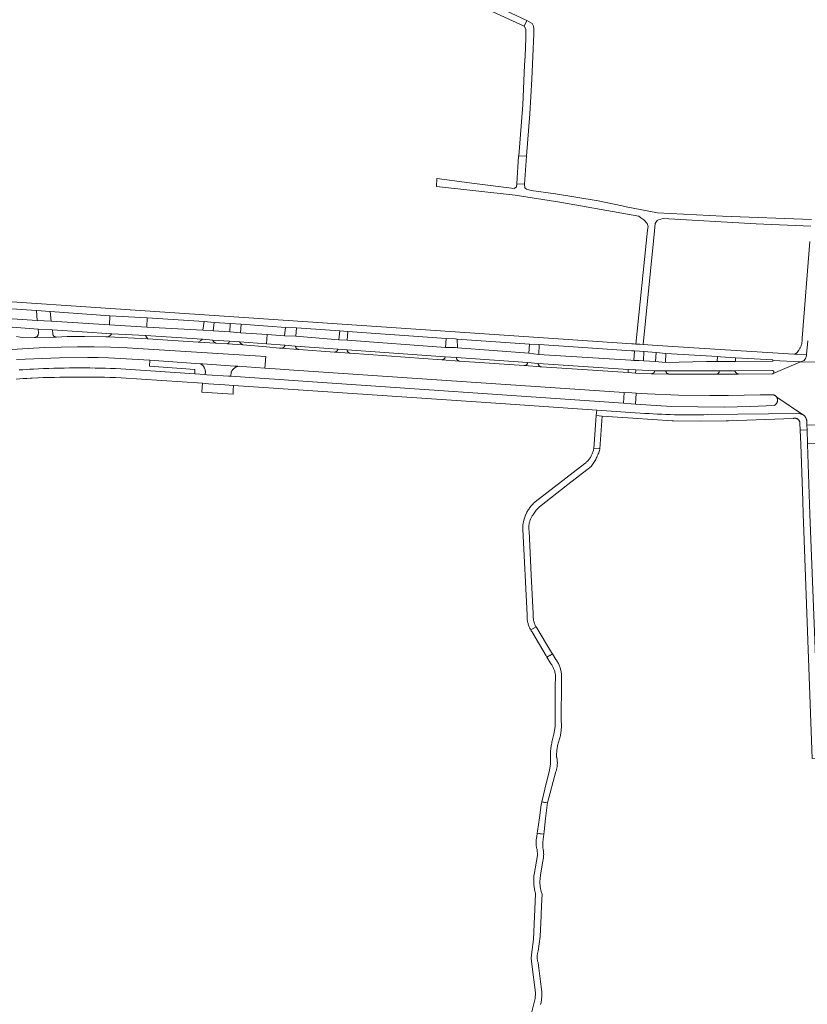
# Model space of a CAD drawing. Extents: x 146402 to 164798, y 455483 to 464134.
# Tile 348 of 575: x 157251 to 157474, y 460861 to 461140. Entities that reach past the tile are written whole.
import ezdxf

# ---------------------------------------------------------------- set-up
doc = ezdxf.new("R2010")
doc.units = 0
doc.header["$LTSCALE"] = 0.2
for name, color, linetype, lineweight in [('B-XX-VH-VERHARDING_ASFALT-GV', 252, 'CONTINUOUS', 18), ('B-XX-VH-VERHARDING_BETONSTRAATSTEEN-GV', 252, 'CONTINUOUS', 18), ('B-XX-VH-VERHARDING_HALFVERHARDING-GV', 252, 'CONTINUOUS', 18), ('B-XX-VH-VERHARDING_STRAATBAKSTEEN-GV', 252, 'CONTINUOUS', 18), ('B-XX-VH-VERHARDING_TEGEL-GV', 252, 'CONTINUOUS', 18)]:
    doc.layers.add(name, color=color, linetype=linetype, lineweight=lineweight)

msp = doc.modelspace()

# ---------------------------------------------------------------- linework, layer by layer
at = {"layer": 'B-XX-VH-VERHARDING_ASFALT-GV'}
for points in [[(157238.842, 461053.807), (157256.121, 461052.531), (157260.186, 461052.312), (157276.96, 461051.132), (157286.523, 461050.676), (157302.712, 461049.625), (157305.65, 461049.364), (157310.388, 461049.067), (157313.201, 461048.907), (157320.92, 461048.318), (157321.108, 461050.97), (157313.488, 461051.497), (157310.437, 461051.72), (157305.725, 461052.042), (157302.849, 461052.177), (157286.91, 461053.067), (157276.359, 461053.71), (157259.733, 461054.799), (157255.845, 461054.933), (157238.631, 461056.097)], [(157482.949, 461043.018), (157472.416, 461043.201), (157464.712, 461039.928), (157464.703, 461039.921), (157464.653, 461039.888), (157464.599, 461039.863), (157464.541, 461039.844), (157464.482, 461039.834), (157464.43, 461039.831), (157454.867, 461039.762), (157448.486, 461039.698), (157435.187, 461039.745), (157435.058, 461039.747), (157430.165, 461039.813), (157430.012, 461039.815), (157425.627, 461040.035), (157423.518, 461040.165), (157398.913, 461041.812), (157398.779, 461041.822), (157394.076, 461042.166), (157393.988, 461042.172), (157375.674, 461043.441), (157370.613, 461043.813), (157370.606, 461043.813), (157344.665, 461045.653), (157340.238, 461046.006), (157340.165, 461046.012), (157330.1, 461046.741), (157329.869, 461046.757), (157325.091, 461047.095), (157325.085, 461047.095), (157324.569, 461047.148), (157320.858, 461047.459), (157314.138, 461048.069), (157309.826, 461048.316), (157306.513, 461048.551), (157301.475, 461048.785), (157287.186, 461049.764), (157275.923, 461050.281), (157275.299, 461050.322), (157269.209, 461050.418), (157264.34, 461050.372), (157261.285, 461050.258), (157261.197, 461050.254), (157261.11, 461050.258), (157261.023, 461050.269), (157261.002, 461050.273), (157255.208, 461050.148), (157255.121, 461050.142), (157255.033, 461050.144), (157254.956, 461050.153), (157250.994, 461050.268), (157249.981, 461050.372)], [(157248.526, 461046.693), (157253.203, 461047.014), (157257.886, 461047.253), (157262.571, 461047.408), (157267.259, 461047.48), (157271.948, 461047.469), (157276.635, 461047.375), (157281.32, 461047.197), (157320.662, 461044.702), (157320.43, 461041.453), (157324.76, 461041.16), (157328.649, 461040.897), (157422.399, 461034.559), (157424.593, 461034.41), (157425.791, 461034.329), (157428.987, 461034.113), (157437.853, 461033.76), (157446.726, 461033.688), (157447.872, 461033.678), (157451.873, 461033.705), (157460.989, 461033.822), (157464.776, 461033.885), (157464.884, 461033.847), (157464.988, 461033.802), (157465.089, 461033.75), (157465.187, 461033.691), (157465.28, 461033.625), (157465.368, 461033.553), (157465.451, 461033.475), (157465.528, 461033.391), (157465.599, 461033.302), (157465.663, 461033.208), (157465.692, 461033.159), (157473.285, 461028.086), (157473.335, 461028.046), (157473.441, 461027.955), (157473.542, 461027.858), (157473.637, 461027.755), (157473.726, 461027.647), (157473.808, 461027.534), (157473.884, 461027.417), (157473.953, 461027.295), (157474.016, 461027.17), (157474.07, 461027.041), (157474.118, 461026.91), (157474.157, 461026.776), (157474.19, 461026.64), (157474.214, 461026.502), (157474.23, 461026.363), (157474.265, 461025.224), (157479.12, 461025.345)], [(157249.974, 461043.897), (157262.107, 461044.352), (157270.133, 461044.44), (157273.095, 461044.49), (157276.073, 461044.32), (157287.788, 461043.66), (157302.068, 461042.694), (157302.754, 461042.648), (157311.875, 461042.031), (157312.771, 461041.97), (157320.43, 461041.453), (157320.662, 461044.702), (157281.32, 461047.197), (157276.635, 461047.375), (157271.948, 461047.469), (157267.259, 461047.48), (157262.571, 461047.408), (157257.886, 461047.253), (157253.203, 461047.014), (157248.526, 461046.693)], [(157249.834, 461038.306), (157250.852, 461038.389), (157251.871, 461038.464), (157252.891, 461038.532), (157253.911, 461038.591), (157254.4, 461038.613), (157255.974, 461038.678), (157257.549, 461038.735), (157259.123, 461038.785), (157260.698, 461038.826), (157262.273, 461038.859), (157263.848, 461038.884), (157265.424, 461038.902), (157266.999, 461038.911), (157268.575, 461038.912), (157270.15, 461038.905), (157271.725, 461038.891), (157273.301, 461038.868), (157274.876, 461038.837), (157276.451, 461038.799), (157278.025, 461038.752), (157279.6, 461038.697), (157302.702, 461037.127), (157304.424, 461037.01), (157309.013, 461036.698), (157311.504, 461036.529), (157320.038, 461035.949), (157385.955, 461031.47), (157414.594, 461029.524), (157428.263, 461028.595), (157429.458, 461028.515), (157430.653, 461028.443), (157431.849, 461028.379), (157433.045, 461028.323), (157434.241, 461028.275), (157435.438, 461028.236), (157436.635, 461028.204), (157437.832, 461028.18), (157439.03, 461028.164), (157440.227, 461028.156), (157441.424, 461028.156), (157442.622, 461028.164), (157443.819, 461028.18), (157445.016, 461028.204), (157446.077, 461028.232), (157471.992, 461028.576), (157472.67, 461028.415), (157473.285, 461028.086), (157465.692, 461033.159), (157465.721, 461033.11), (157465.772, 461033.008), (157465.816, 461032.902), (157465.852, 461032.794), (157465.88, 461032.684), (157465.901, 461032.572), (157465.913, 461032.459), (157465.918, 461032.345), (157465.915, 461032.231), (157465.903, 461032.118), (157465.884, 461032.005), (157465.857, 461031.895), (157465.822, 461031.786), (157465.78, 461031.68), (157465.731, 461031.578), (157465.674, 461031.479), (157465.611, 461031.384), (157465.541, 461031.295), (157465.464, 461031.21), (157465.383, 461031.13), (157465.295, 461031.057), (157465.203, 461030.99), (157465.107, 461030.93), (157465.006, 461030.876), (157464.961, 461030.855), (157458.187, 461030.54), (157450.806, 461030.337), (157435.795, 461030.551), (157425.58, 461031.25), (157424.382, 461031.332), (157422.188, 461031.482), (157328.469, 461037.898), (157324.58, 461038.164), (157320.217, 461038.463), (157310.733, 461039.112), (157310.14, 461039.153), (157303.957, 461039.577), (157303.497, 461039.608), (157300.531, 461039.812), (157279.525, 461041.249), (157278.067, 461041.309), (157276.608, 461041.361), (157275.148, 461041.405), (157273.689, 461041.441), (157272.23, 461041.469), (157270.77, 461041.489), (157269.31, 461041.501), (157267.851, 461041.505), (157266.391, 461041.501), (157264.931, 461041.489), (157263.472, 461041.469), (157262.012, 461041.441), (157260.553, 461041.405), (157259.093, 461041.361), (157257.635, 461041.309), (157256.176, 461041.249), (157254.718, 461041.181), (157253.748, 461041.131), (157252.724, 461041.07), (157251.7, 461041.001), (157250.676, 461040.924)]]:
    msp.add_lwpolyline(points, dxfattribs=at)
for points in [[(157326.026, 461050.63), (157321.108, 461050.97), (157320.92, 461048.318), (157326.115, 461047.922), (157329.143, 461047.677), (157341.164, 461046.85), (157343.757, 461046.637), (157371.606, 461044.673), (157374.793, 461044.414), (157394.983, 461043.03), (157398.016, 461042.782), (157423.56, 461041.06), (157425.658, 461040.974), (157431.045, 461040.69), (157434.223, 461040.685), (157449.387, 461040.633), (157453.897, 461040.687), (157464.478, 461040.73), (157464.537, 461040.72), (157464.595, 461040.702), (157464.649, 461040.677), (157464.7, 461040.645), (157464.745, 461040.606), (157464.786, 461040.562), (157464.82, 461040.512), (157464.847, 461040.459), (157464.867, 461040.402), (157464.879, 461040.344), (157464.884, 461040.284), (157464.88, 461040.224), (157464.868, 461040.165), (157464.849, 461040.108), (157464.822, 461040.054), (157464.789, 461040.005), (157464.749, 461039.96), (157464.712, 461039.928), (157472.416, 461043.201), (157464.55, 461043.598), (157464.556, 461043.379), (157453.961, 461043.354), (157448.821, 461043.341), (157445.779, 461043.334), (157434.098, 461043.051), (157431.261, 461043.274), (157427.847, 461043.482), (157426.603, 461043.558), (157425.153, 461043.646), (157424.308, 461043.697), (157398.145, 461045.29), (157395.358, 461045.725), (157375.052, 461047.201), (157374.393, 461047.249), (157371.655, 461047.335), (157343.74, 461049.367), (157341.453, 461049.503), (157329.189, 461050.47)], [(157401.808, 460960.747), (157397.38, 460967.954), (157395.858, 460967.158), (157396.01, 460966.902), (157396.162, 460966.647), (157400.273, 460959.732), (157400.483, 460959.379), (157401.269, 460959.862), (157402.055, 460960.345)], [(157399.801, 460918.156), (157398.981, 460918.289), (157398.864, 460917.466), (157398.334, 460913.736), (157397.804, 460910.007), (157397.719, 460909.408), (157398.647, 460909.277), (157399.575, 460909.146), (157399.662, 460909.869), (157400.1, 460913.598), (157400.538, 460917.326), (157400.579, 460917.674), (157400.62, 460918.023)]]:
    msp.add_lwpolyline(points, close=True, dxfattribs=at)
at = {"layer": 'B-XX-VH-VERHARDING_BETONSTRAATSTEEN-GV'}
for points in [[(157259.495, 461057.551), (157255.607, 461057.774), (157255.845, 461054.933), (157259.733, 461054.799)], [(157287.022, 461055.707), (157276.434, 461056.275), (157276.359, 461053.71), (157286.91, 461053.067)], [(157306.049, 461054.407), (157303.199, 461054.668), (157302.849, 461052.177), (157305.725, 461052.042)], [(157260.186, 461052.312), (157256.121, 461052.531), (157256.133, 461051.355), (157256.051, 461051.016), (157256.04, 461050.929), (157256.021, 461050.844), (157255.994, 461050.761), (157255.959, 461050.681), (157255.918, 461050.604), (157255.869, 461050.531), (157255.814, 461050.463), (157255.753, 461050.401), (157255.687, 461050.344), (157255.616, 461050.293), (157255.54, 461050.25), (157255.461, 461050.213), (157255.379, 461050.184), (157255.294, 461050.162), (157255.208, 461050.148), (157261.002, 461050.273), (157260.937, 461050.289), (157260.854, 461050.317), (157260.773, 461050.351), (157260.696, 461050.393), (157260.624, 461050.442), (157260.556, 461050.497), (157260.493, 461050.559), (157260.436, 461050.626), (157260.385, 461050.697), (157260.341, 461050.773), (157260.304, 461050.853), (157260.275, 461050.935), (157260.253, 461051.02), (157260.239, 461051.107), (157260.233, 461051.194), (157260.233, 461051.22)], [(157313.65, 461053.899), (157310.574, 461054.072), (157310.437, 461051.72), (157313.488, 461051.497)], [(157329.364, 461052.872), (157326.238, 461053.02), (157326.026, 461050.63), (157329.189, 461050.47)], [(157344.002, 461051.844), (157341.69, 461051.98), (157341.453, 461049.503), (157343.74, 461049.367)], [(157286.523, 461050.676), (157276.96, 461051.132), (157276.482, 461050.658), (157275.923, 461050.281), (157287.186, 461049.764), (157286.844, 461050.212)], [(157302.712, 461049.625), (157286.523, 461050.676), (157286.844, 461050.212), (157287.186, 461049.764), (157301.475, 461048.785), (157302.129, 461049.153)], [(157305.65, 461049.364), (157302.712, 461049.625), (157302.129, 461049.153), (157301.475, 461048.785), (157306.513, 461048.551), (157306.492, 461048.555), (157306.4, 461048.579), (157306.312, 461048.611), (157306.225, 461048.65), (157306.143, 461048.696), (157306.065, 461048.749), (157305.992, 461048.809), (157305.923, 461048.874), (157305.861, 461048.945), (157305.805, 461049.021), (157305.755, 461049.102), (157305.713, 461049.186), (157305.678, 461049.274)], [(157310.388, 461049.067), (157305.65, 461049.364), (157305.678, 461049.274), (157305.713, 461049.186), (157305.755, 461049.102), (157305.805, 461049.021), (157305.861, 461048.945), (157305.923, 461048.874), (157305.992, 461048.809), (157306.065, 461048.749), (157306.143, 461048.696), (157306.225, 461048.65), (157306.312, 461048.611), (157306.4, 461048.579), (157306.492, 461048.555), (157306.513, 461048.551), (157309.826, 461048.316), (157310.188, 461048.631)], [(157313.201, 461048.907), (157310.388, 461049.067), (157310.188, 461048.631), (157309.826, 461048.316), (157314.138, 461048.069), (157313.578, 461048.385)], [(157320.92, 461048.318), (157313.201, 461048.907), (157313.578, 461048.385), (157314.138, 461048.069), (157320.858, 461047.459), (157324.569, 461047.148), (157325.085, 461047.095), (157325.091, 461047.095), (157325.184, 461047.096), (157325.273, 461047.105), (157325.361, 461047.122), (157325.447, 461047.146), (157325.531, 461047.178), (157325.611, 461047.218), (157325.688, 461047.265), (157325.759, 461047.318), (157325.826, 461047.377), (157325.888, 461047.442), (157325.943, 461047.513), (157325.992, 461047.588), (157326.034, 461047.667), (157326.068, 461047.749), (157326.095, 461047.835), (157326.115, 461047.922)], [(157374.555, 461049.727), (157371.83, 461049.837), (157371.655, 461047.335), (157374.393, 461047.249), (157375.052, 461047.201), (157375.035, 461049.693)], [(157329.143, 461047.677), (157326.115, 461047.922), (157326.095, 461047.835), (157326.068, 461047.749), (157326.034, 461047.667), (157325.992, 461047.588), (157325.943, 461047.513), (157325.888, 461047.442), (157325.826, 461047.377), (157325.759, 461047.318), (157325.688, 461047.265), (157325.611, 461047.218), (157325.531, 461047.178), (157325.447, 461047.146), (157325.361, 461047.122), (157325.273, 461047.105), (157325.184, 461047.096), (157325.091, 461047.095), (157329.869, 461046.757), (157329.847, 461046.761), (157329.765, 461046.784), (157329.685, 461046.814), (157329.609, 461046.851), (157329.537, 461046.896), (157329.469, 461046.946), (157329.406, 461047.004), (157329.349, 461047.067), (157329.298, 461047.135), (157329.254, 461047.207), (157329.216, 461047.283), (157329.186, 461047.363), (157329.164, 461047.444), (157329.149, 461047.528), (157329.143, 461047.613)], [(157341.164, 461046.85), (157329.143, 461047.677), (157329.143, 461047.613), (157329.149, 461047.528), (157329.164, 461047.444), (157329.186, 461047.363), (157329.216, 461047.283), (157329.254, 461047.207), (157329.298, 461047.135), (157329.349, 461047.067), (157329.406, 461047.004), (157329.469, 461046.946), (157329.537, 461046.896), (157329.609, 461046.851), (157329.685, 461046.814), (157329.765, 461046.784), (157329.847, 461046.761), (157329.869, 461046.757), (157330.1, 461046.741), (157340.165, 461046.012), (157340.238, 461046.006), (157340.342, 461046.011), (157340.426, 461046.023), (157340.509, 461046.042), (157340.59, 461046.069), (157340.668, 461046.104), (157340.742, 461046.146), (157340.812, 461046.195), (157340.877, 461046.25), (157340.936, 461046.31), (157340.99, 461046.377), (157341.037, 461046.448), (157341.077, 461046.523), (157341.111, 461046.601), (157341.136, 461046.682), (157341.154, 461046.765)], [(157343.757, 461046.637), (157341.164, 461046.85), (157341.154, 461046.765), (157341.136, 461046.682), (157341.111, 461046.601), (157341.077, 461046.523), (157341.037, 461046.448), (157340.99, 461046.377), (157340.936, 461046.31), (157340.877, 461046.25), (157340.812, 461046.195), (157340.742, 461046.146), (157340.668, 461046.104), (157340.59, 461046.069), (157340.509, 461046.042), (157340.426, 461046.023), (157340.342, 461046.011), (157340.238, 461046.006), (157344.665, 461045.653), (157344.575, 461045.669), (157344.487, 461045.692), (157344.401, 461045.723), (157344.318, 461045.762), (157344.239, 461045.807), (157344.164, 461045.859), (157344.094, 461045.918), (157344.03, 461045.983), (157343.971, 461046.052), (157343.919, 461046.127), (157343.873, 461046.206), (157343.835, 461046.289), (157343.804, 461046.375), (157343.78, 461046.463), (157343.764, 461046.553)], [(157371.606, 461044.673), (157343.757, 461046.637), (157343.764, 461046.553), (157343.78, 461046.463), (157343.804, 461046.375), (157343.835, 461046.289), (157343.873, 461046.206), (157343.919, 461046.127), (157343.971, 461046.052), (157344.03, 461045.983), (157344.094, 461045.918), (157344.164, 461045.859), (157344.239, 461045.807), (157344.318, 461045.762), (157344.401, 461045.723), (157344.487, 461045.692), (157344.575, 461045.669), (157344.665, 461045.653), (157370.606, 461043.813), (157370.613, 461043.813), (157370.71, 461043.817), (157370.799, 461043.829), (157370.886, 461043.849), (157370.97, 461043.876), (157371.052, 461043.911), (157371.131, 461043.954), (157371.205, 461044.003), (157371.275, 461044.058), (157371.339, 461044.12), (157371.398, 461044.187), (157371.451, 461044.259), (157371.496, 461044.336), (157371.535, 461044.416), (157371.566, 461044.499), (157371.59, 461044.585)], [(157398.245, 461048.167), (157395.532, 461048.241), (157395.358, 461045.725), (157398.145, 461045.29)], [(157434.223, 461045.566), (157431.485, 461045.902), (157431.261, 461043.274), (157434.098, 461043.051)], [(157374.793, 461044.414), (157371.606, 461044.673), (157371.59, 461044.585), (157371.566, 461044.499), (157371.535, 461044.416), (157371.496, 461044.336), (157371.451, 461044.259), (157371.398, 461044.187), (157371.339, 461044.12), (157371.275, 461044.058), (157371.205, 461044.003), (157371.131, 461043.954), (157371.052, 461043.911), (157370.97, 461043.876), (157370.886, 461043.849), (157370.799, 461043.829), (157370.71, 461043.817), (157370.613, 461043.813), (157375.674, 461043.441), (157375.588, 461043.45), (157375.503, 461043.467), (157375.42, 461043.491), (157375.34, 461043.523), (157375.263, 461043.563), (157375.19, 461043.609), (157375.122, 461043.662), (157375.058, 461043.721), (157375.001, 461043.786), (157374.95, 461043.855), (157374.905, 461043.929), (157374.867, 461044.007), (157374.837, 461044.088), (157374.815, 461044.172), (157374.8, 461044.257), (157374.793, 461044.343)], [(157394.983, 461043.03), (157374.793, 461044.414), (157374.793, 461044.343), (157374.8, 461044.257), (157374.815, 461044.172), (157374.837, 461044.088), (157374.867, 461044.007), (157374.905, 461043.929), (157374.95, 461043.855), (157375.001, 461043.786), (157375.058, 461043.721), (157375.122, 461043.662), (157375.19, 461043.609), (157375.263, 461043.563), (157375.34, 461043.523), (157375.42, 461043.491), (157375.503, 461043.467), (157375.588, 461043.45), (157375.674, 461043.441), (157393.988, 461042.172), (157394.076, 461042.166), (157394.185, 461042.173), (157394.269, 461042.187), (157394.351, 461042.208), (157394.431, 461042.237), (157394.508, 461042.274), (157394.58, 461042.317), (157394.649, 461042.368), (157394.712, 461042.424), (157394.77, 461042.486), (157394.822, 461042.554), (157394.867, 461042.625), (157394.905, 461042.701), (157394.936, 461042.78), (157394.96, 461042.862), (157394.975, 461042.945)], [(157398.016, 461042.782), (157394.983, 461043.03), (157394.975, 461042.945), (157394.96, 461042.862), (157394.936, 461042.78), (157394.905, 461042.701), (157394.867, 461042.625), (157394.822, 461042.554), (157394.77, 461042.486), (157394.712, 461042.424), (157394.649, 461042.368), (157394.58, 461042.317), (157394.508, 461042.274), (157394.431, 461042.237), (157394.351, 461042.208), (157394.269, 461042.187), (157394.185, 461042.173), (157394.076, 461042.166), (157398.779, 461041.822), (157398.66, 461041.852), (157398.58, 461041.881), (157398.503, 461041.917), (157398.429, 461041.961), (157398.359, 461042.011), (157398.295, 461042.067), (157398.236, 461042.129), (157398.183, 461042.197), (157398.137, 461042.269), (157398.098, 461042.344), (157398.066, 461042.424), (157398.041, 461042.506), (157398.025, 461042.589), (157398.016, 461042.675), (157398.015, 461042.76)], [(157449.749, 461044.657), (157448.866, 461044.709), (157448.821, 461043.341), (157453.961, 461043.354), (157453.983, 461044.409)], [(157423.56, 461041.06), (157398.016, 461042.782), (157398.015, 461042.76), (157398.016, 461042.675), (157398.025, 461042.589), (157398.041, 461042.506), (157398.066, 461042.424), (157398.098, 461042.344), (157398.137, 461042.269), (157398.183, 461042.197), (157398.236, 461042.129), (157398.295, 461042.067), (157398.359, 461042.011), (157398.429, 461041.961), (157398.503, 461041.917), (157398.58, 461041.881), (157398.66, 461041.852), (157398.779, 461041.822), (157398.913, 461041.812), (157423.518, 461040.165)], [(157431.045, 461040.69), (157425.658, 461040.974), (157425.627, 461040.035), (157430.012, 461039.815), (157430.165, 461039.813), (157430.285, 461039.832), (157430.37, 461039.854), (157430.452, 461039.884), (157430.532, 461039.921), (157430.608, 461039.965), (157430.679, 461040.016), (157430.746, 461040.073), (157430.807, 461040.136), (157430.862, 461040.204), (157430.911, 461040.277), (157430.952, 461040.354), (157430.987, 461040.434), (157431.014, 461040.518), (157431.033, 461040.603)], [(157434.223, 461040.685), (157431.045, 461040.69), (157431.033, 461040.603), (157431.014, 461040.518), (157430.987, 461040.434), (157430.952, 461040.354), (157430.911, 461040.277), (157430.862, 461040.204), (157430.807, 461040.136), (157430.746, 461040.073), (157430.679, 461040.016), (157430.608, 461039.965), (157430.532, 461039.921), (157430.452, 461039.884), (157430.37, 461039.854), (157430.285, 461039.832), (157430.165, 461039.813), (157435.058, 461039.747), (157434.93, 461039.773), (157434.847, 461039.798), (157434.767, 461039.83), (157434.69, 461039.87), (157434.617, 461039.916), (157434.549, 461039.97), (157434.486, 461040.029), (157434.429, 461040.093), (157434.378, 461040.163), (157434.334, 461040.238), (157434.297, 461040.315), (157434.267, 461040.397), (157434.244, 461040.48), (157434.23, 461040.565), (157434.223, 461040.652)], [(157449.387, 461040.633), (157434.223, 461040.685), (157434.223, 461040.652), (157434.23, 461040.565), (157434.244, 461040.48), (157434.267, 461040.397), (157434.297, 461040.315), (157434.334, 461040.238), (157434.378, 461040.163), (157434.429, 461040.093), (157434.486, 461040.029), (157434.549, 461039.97), (157434.617, 461039.916), (157434.69, 461039.87), (157434.767, 461039.83), (157434.847, 461039.798), (157434.93, 461039.773), (157435.058, 461039.747), (157435.187, 461039.745), (157448.486, 461039.698), (157448.538, 461039.701), (157448.624, 461039.713), (157448.708, 461039.733), (157448.79, 461039.76), (157448.869, 461039.795), (157448.944, 461039.837), (157449.016, 461039.886), (157449.082, 461039.941), (157449.143, 461040.002), (157449.198, 461040.069), (157449.247, 461040.14), (157449.289, 461040.216), (157449.324, 461040.295), (157449.352, 461040.377), (157449.371, 461040.461), (157449.383, 461040.547)], [(157453.904, 461040.602), (157453.897, 461040.687), (157449.387, 461040.633), (157449.383, 461040.547), (157449.371, 461040.461), (157449.352, 461040.377), (157449.324, 461040.295), (157449.289, 461040.216), (157449.247, 461040.14), (157449.198, 461040.069), (157449.143, 461040.002), (157449.082, 461039.941), (157449.016, 461039.886), (157448.944, 461039.837), (157448.869, 461039.795), (157448.79, 461039.76), (157448.708, 461039.733), (157448.624, 461039.713), (157448.538, 461039.701), (157448.486, 461039.698), (157454.867, 461039.762), (157454.78, 461039.765), (157454.693, 461039.775), (157454.607, 461039.794), (157454.524, 461039.82), (157454.443, 461039.854), (157454.366, 461039.895), (157454.293, 461039.943), (157454.224, 461039.997), (157454.161, 461040.058), (157454.104, 461040.124), (157454.053, 461040.195), (157454.008, 461040.27), (157453.971, 461040.349), (157453.941, 461040.431), (157453.918, 461040.516)], [(157464.537, 461040.72), (157464.478, 461040.73), (157453.897, 461040.687), (157453.904, 461040.602), (157453.918, 461040.516), (157453.941, 461040.431), (157453.971, 461040.349), (157454.008, 461040.27), (157454.053, 461040.195), (157454.104, 461040.124), (157454.161, 461040.058), (157454.224, 461039.997), (157454.293, 461039.943), (157454.366, 461039.895), (157454.443, 461039.854), (157454.524, 461039.82), (157454.607, 461039.794), (157454.693, 461039.775), (157454.78, 461039.765), (157454.867, 461039.762), (157464.43, 461039.831), (157464.482, 461039.834), (157464.541, 461039.844), (157464.599, 461039.863), (157464.653, 461039.888), (157464.703, 461039.921), (157464.712, 461039.928), (157464.749, 461039.96), (157464.789, 461040.005), (157464.822, 461040.054), (157464.849, 461040.108), (157464.868, 461040.165), (157464.88, 461040.224), (157464.884, 461040.284), (157464.879, 461040.344), (157464.867, 461040.402), (157464.847, 461040.459), (157464.82, 461040.512), (157464.786, 461040.562), (157464.745, 461040.606), (157464.7, 461040.645), (157464.649, 461040.677), (157464.595, 461040.702)], [(157304.424, 461037.01), (157302.702, 461037.127), (157302.598, 461035.906), (157302.487, 461034.611), (157311.395, 461034.058), (157311.444, 461035.164), (157311.504, 461036.529), (157309.013, 461036.698)], [(157479.117, 461025.319), (157479.12, 461025.345), (157474.265, 461025.224), (157474.304, 461023.931), (157474.425, 461019.969), (157479.257, 461020.141), (157479.093, 461024.077), (157479.084, 461024.201), (157479.075, 461024.425), (157479.073, 461024.649), (157479.08, 461024.873), (157479.094, 461025.096)]]:
    msp.add_lwpolyline(points, close=True, dxfattribs=at)
msp.add_lwpolyline([(157474.483, 461049.191), (157474.162, 461045.332), (157474.126, 461044.894), (157473.89, 461044.201), (157473.464, 461043.605), (157472.416, 461043.201), (157482.949, 461043.018)], dxfattribs=at)
at = {"layer": 'B-XX-VH-VERHARDING_HALFVERHARDING-GV'}
for points in [[(157416.125, 461027.835), (157414.478, 461027.956), (157413.88, 461019.836), (157413.789, 461018.599), (157415.514, 461018.563), (157415.598, 461019.836)], [(157415.514, 461018.563), (157413.789, 461018.599), (157413.775, 461018.526), (157413.724, 461018.292), (157413.665, 461018.06), (157413.598, 461017.829), (157413.524, 461017.601), (157413.442, 461017.376), (157413.352, 461017.154), (157413.256, 461016.934), (157413.152, 461016.718), (157413.041, 461016.506), (157412.922, 461016.297), (157412.797, 461016.093), (157412.666, 461015.892), (157412.527, 461015.697), (157412.382, 461015.506), (157412.231, 461015.32), (157412.074, 461015.139), (157411.911, 461014.963), (157411.742, 461014.793), (157411.567, 461014.629), (157411.387, 461014.47), (157411.202, 461014.318), (157397.116, 461003.46), (157396.901, 461003.267), (157396.692, 461003.068), (157396.488, 461002.863), (157396.29, 461002.653), (157396.098, 461002.438), (157395.912, 461002.217), (157395.732, 461001.991), (157395.559, 461001.76), (157395.392, 461001.525), (157395.231, 461001.285), (157395.077, 461001.04), (157394.93, 461000.792), (157394.79, 461000.539), (157394.657, 461000.283), (157394.532, 461000.023), (157394.521, 461000), (157394.157, 460999.175), (157393.884, 460998.315), (157393.652, 460996.966), (157393.645, 460995.597), (157394.835, 460971.441), (157394.827, 460971.189), (157394.827, 460970.938), (157394.835, 460970.686), (157394.852, 460970.435), (157394.876, 460970.184), (157394.908, 460969.934), (157394.948, 460969.686), (157394.995, 460969.439), (157395.051, 460969.193), (157395.115, 460968.949), (157395.186, 460968.708), (157395.265, 460968.469), (157395.351, 460968.232), (157395.445, 460967.999), (157395.546, 460967.768), (157395.654, 460967.541), (157395.77, 460967.317), (157395.858, 460967.158), (157397.38, 460967.954), (157397.348, 460968.015), (157397.241, 460968.231), (157397.141, 460968.45), (157397.048, 460968.672), (157396.963, 460968.898), (157396.886, 460969.126), (157396.816, 460969.356), (157396.753, 460969.589), (157396.699, 460969.823), (157396.652, 460970.06), (157396.613, 460970.297), (157396.582, 460970.536), (157396.559, 460970.776), (157396.544, 460971.017), (157396.537, 460971.257), (157396.538, 460971.498), (157396.547, 460971.739), (157396.018, 460982.687), (157395.409, 460995.294), (157395.403, 460995.33), (157395.374, 460995.545), (157395.353, 460995.761), (157395.339, 460995.978), (157395.334, 460996.195), (157395.336, 460996.412), (157395.347, 460996.628), (157395.365, 460996.845), (157395.392, 460997.06), (157395.427, 460997.275), (157395.469, 460997.488), (157395.519, 460997.699), (157395.577, 460997.908), (157395.642, 460998.115), (157395.715, 460998.319), (157395.796, 460998.521), (157395.884, 460998.72), (157395.979, 460998.915), (157396.082, 460999.106), (157396.191, 460999.294), (157396.307, 460999.477), (157396.43, 460999.656), (157396.559, 460999.83), (157396.695, 461000), (157397.462, 461001.097), (157398.366, 461002.084), (157406.45, 461008.382), (157413.028, 461013.506), (157413.233, 461013.783), (157413.431, 461014.064), (157413.622, 461014.35), (157413.807, 461014.64), (157413.985, 461014.934), (157414.156, 461015.233), (157414.32, 461015.535), (157414.477, 461015.841), (157414.627, 461016.15), (157414.77, 461016.464), (157414.905, 461016.78), (157415.033, 461017.099), (157415.154, 461017.421), (157415.267, 461017.746), (157415.372, 461018.074), (157415.47, 461018.404)], [(157403.03, 460958.758), (157402.055, 460960.345), (157400.483, 460959.379), (157401.498, 460957.673), (157401.551, 460957.605), (157401.688, 460957.419), (157401.82, 460957.228), (157401.944, 460957.032), (157402.062, 460956.833), (157402.173, 460956.629), (157402.277, 460956.422), (157402.373, 460956.212), (157402.462, 460955.998), (157402.544, 460955.781), (157402.619, 460955.561), (157402.685, 460955.339), (157402.744, 460955.115), (157402.795, 460954.889), (157402.839, 460954.661), (157402.874, 460954.433), (157402.901, 460954.202), (157402.921, 460953.972), (157402.933, 460953.74), (157402.936, 460953.508), (157402.932, 460953.277), (157402.919, 460953.045), (157402.899, 460952.814), (157402.87, 460952.584), (157402.834, 460952.356), (157402.79, 460952.128), (157402.831, 460944.331), (157402.85, 460940.798), (157402.799, 460939.93), (157402.711, 460939.064), (157402.459, 460937.503), (157402.088, 460935.966), (157401.995, 460935.636), (157401.909, 460935.303), (157401.831, 460934.969), (157401.761, 460934.633), (157401.699, 460934.295), (157401.644, 460933.957), (157401.598, 460933.617), (157401.559, 460933.275), (157401.529, 460932.933), (157401.506, 460932.591), (157401.492, 460932.248), (157401.485, 460931.905), (157401.486, 460931.562), (157401.496, 460931.218), (157401.513, 460930.876), (157401.515, 460930.847), (157401.515, 460929.064), (157401.221, 460927.306), (157399.888, 460921.938), (157398.981, 460918.289), (157400.62, 460918.023), (157402.999, 460926.891), (157403.077, 460927.119), (157403.147, 460927.349), (157403.209, 460927.581), (157403.264, 460927.815), (157403.311, 460928.052), (157403.35, 460928.289), (157403.381, 460928.528), (157403.404, 460928.767), (157403.419, 460929.007), (157403.426, 460929.248), (157403.426, 460929.488), (157403.417, 460929.729), (157403.4, 460929.969), (157403.375, 460930.208), (157403.342, 460930.446), (157403.302, 460930.684), (157403.253, 460930.919), (157403.227, 460931.032), (157403.225, 460931.093), (157403.217, 460931.418), (157403.217, 460931.743), (157403.226, 460932.068), (157403.242, 460932.392), (157403.266, 460932.716), (157403.299, 460933.039), (157403.339, 460933.361), (157403.387, 460933.683), (157403.443, 460934.002), (157403.507, 460934.321), (157403.579, 460934.638), (157403.659, 460934.953), (157403.746, 460935.265), (157403.841, 460935.576), (157403.944, 460935.88), (157404.04, 460936.186), (157404.128, 460936.494), (157404.209, 460936.805), (157404.282, 460937.117), (157404.347, 460937.431), (157404.403, 460937.747), (157404.453, 460938.064), (157404.494, 460938.382), (157404.527, 460938.701), (157404.552, 460939.021), (157404.57, 460939.341), (157404.579, 460939.661), (157404.58, 460939.982), (157404.574, 460940.303), (157404.559, 460940.623), (157404.536, 460940.943), (157404.524, 460941.082), (157404.588, 460952.651), (157404.613, 460952.918), (157404.63, 460953.185), (157404.639, 460953.453), (157404.64, 460953.722), (157404.633, 460953.99), (157404.619, 460954.257), (157404.596, 460954.524), (157404.565, 460954.791), (157404.526, 460955.056), (157404.48, 460955.32), (157404.425, 460955.582), (157404.363, 460955.843), (157404.293, 460956.102), (157404.215, 460956.358), (157404.13, 460956.613), (157404.037, 460956.864), (157403.936, 460957.113), (157403.828, 460957.358), (157403.714, 460957.6), (157403.591, 460957.839), (157403.462, 460958.074), (157403.326, 460958.304), (157403.183, 460958.531), (157403.033, 460958.754)]]:
    msp.add_lwpolyline(points, close=True, dxfattribs=at)
msp.add_lwpolyline([(157398.657, 460860.753), (157398.729, 460861.047), (157398.793, 460861.344), (157398.85, 460861.642), (157398.899, 460861.942), (157398.939, 460862.243), (157398.972, 460862.545), (157398.997, 460862.847), (157399.014, 460863.15), (157399.023, 460863.454), (157399.024, 460863.757), (157399.017, 460864.061), (157399.002, 460864.364), (157398.979, 460864.667), (157398.948, 460864.969), (157398.938, 460865.049), (157397.96, 460872.635), (157397.944, 460872.685), (157397.886, 460872.88), (157397.836, 460873.078), (157397.794, 460873.278), (157397.76, 460873.48), (157397.734, 460873.682), (157397.715, 460873.885), (157397.705, 460874.089), (157397.702, 460874.294), (157397.708, 460874.498), (157397.721, 460874.702), (157397.743, 460874.905), (157397.772, 460875.107), (157397.809, 460875.308), (157397.854, 460875.507), (157397.907, 460875.704), (157397.968, 460875.899), (157398.547, 460880.098), (157398.81, 460885.987), (157398.821, 460886.224), (157398.937, 460888.885), (157399.077, 460892.085), (157398.878, 460892.875), (157398.569, 460894.211), (157398.462, 460895.579), (157398.511, 460896.565), (157398.666, 460897.539), (157399.345, 460901.532), (157399.397, 460901.79), (157399.442, 460902.049), (157399.478, 460902.31), (157399.507, 460902.571), (157399.528, 460902.834), (157399.54, 460903.097), (157399.545, 460903.36), (157399.542, 460903.623), (157399.53, 460903.886), (157399.511, 460904.148), (157399.484, 460904.41), (157399.449, 460904.67), (157399.406, 460904.93), (157399.355, 460905.188), (157399.325, 460905.322), (157399.3, 460906.847), (157399.484, 460908.362), (157399.575, 460909.146), (157397.719, 460909.408), (157397.571, 460908.363), (157397.521, 460908.128), (157397.479, 460907.892), (157397.444, 460907.655), (157397.418, 460907.416), (157397.4, 460907.177), (157397.389, 460906.937), (157397.387, 460906.698), (157397.392, 460906.458), (157397.406, 460906.218), (157397.427, 460905.979), (157397.457, 460905.741), (157397.494, 460905.504), (157397.54, 460905.269), (157397.593, 460905.034), (157397.653, 460904.802), (157397.665, 460904.762), (157397.777, 460903.122), (157397.532, 460901.497), (157396.802, 460897.728), (157396.767, 460897.392), (157396.741, 460897.055), (157396.723, 460896.718), (157396.712, 460896.381), (157396.709, 460896.043), (157396.715, 460895.705), (157396.728, 460895.368), (157396.75, 460895.031), (157396.779, 460894.694), (157396.817, 460894.359), (157396.862, 460894.024), (157396.915, 460893.691), (157396.976, 460893.359), (157397.045, 460893.028), (157397.122, 460892.699), (157397.206, 460892.372), (157397.243, 460892.24), (157396.664, 460879.223), (157396.143, 460875.676), (157395.968, 460873.975), (157396.149, 460872.274), (157397.193, 460864.063), (157397.161, 460862.474), (157396.772, 460860.934), (157396.224, 460858.703)], dxfattribs=at)
at = {"layer": 'B-XX-VH-VERHARDING_STRAATBAKSTEEN-GV'}
msp.add_lwpolyline([(157302.754, 461042.648), (157302.068, 461042.694), (157302.198, 461042.621), (157302.325, 461042.541), (157302.447, 461042.454), (157302.564, 461042.361), (157302.676, 461042.261), (157302.782, 461042.156), (157302.883, 461042.045), (157302.978, 461041.93), (157303.066, 461041.809), (157303.148, 461041.683), (157303.223, 461041.554), (157303.291, 461041.421), (157303.352, 461041.284), (157303.405, 461041.144), (157303.451, 461041.001), (157303.489, 461040.857), (157303.519, 461040.71), (157303.542, 461040.562), (157303.549, 461040.499), (157303.497, 461039.608), (157303.957, 461039.577), (157310.14, 461039.153), (157310.733, 461039.112), (157310.896, 461040.267), (157310.953, 461040.405), (157311.017, 461040.54), (157311.089, 461040.672), (157311.167, 461040.799), (157311.252, 461040.922), (157311.343, 461041.041), (157311.441, 461041.154), (157311.545, 461041.262), (157311.654, 461041.364), (157311.768, 461041.461), (157311.888, 461041.551), (157312.012, 461041.634), (157312.14, 461041.711), (157312.273, 461041.781), (157312.409, 461041.843), (157312.548, 461041.899), (157312.69, 461041.946), (157312.771, 461041.97), (157311.875, 461042.031)], close=True, dxfattribs=at)
at = {"layer": 'B-XX-VH-VERHARDING_TEGEL-GV'}
for points in [[(157394.782, 461140.172), (157385.88, 461144.304), (157385.102, 461142.628), (157394.004, 461138.496)], [(157396.241, 461139.285), (157394.782, 461140.172), (157394.004, 461138.496), (157394.479, 461137.625), (157394.483, 461136.904), (157394.451, 461135.092), (157394.258, 461129.967), (157394.138, 461127.469), (157393.595, 461116.19), (157392.468, 461101.747), (157394.626, 461101.616), (157395.628, 461113.661), (157396.23, 461123.464), (157396.799, 461136.365), (157396.793, 461137.826), (157396.634, 461138.546)], [(157394.626, 461101.616), (157392.42, 461101.75), (157391.935, 461093.775), (157394.142, 461093.641)], [(157426.765, 461046.224), (157425.357, 461046.32), (157425.153, 461043.646), (157426.603, 461043.558), (157427.847, 461043.482), (157428.014, 461046.139)], [(157302.068, 461042.694), (157287.788, 461043.66), (157287.667, 461042.034), (157300.563, 461041.078), (157300.531, 461039.812), (157303.497, 461039.608), (157303.549, 461040.499), (157303.542, 461040.562), (157303.519, 461040.71), (157303.489, 461040.857), (157303.451, 461041.001), (157303.405, 461041.144), (157303.352, 461041.284), (157303.291, 461041.421), (157303.223, 461041.554), (157303.148, 461041.683), (157303.066, 461041.809), (157302.978, 461041.93), (157302.883, 461042.045), (157302.782, 461042.156), (157302.676, 461042.261), (157302.564, 461042.361), (157302.447, 461042.454), (157302.325, 461042.541), (157302.198, 461042.621)], [(157425.658, 461040.974), (157423.56, 461041.06), (157423.518, 461040.165), (157425.627, 461040.035)], [(157424.593, 461034.41), (157422.399, 461034.559), (157422.188, 461031.482), (157424.382, 461031.332), (157425.58, 461031.25), (157425.791, 461034.329)], [(157428.263, 461028.595), (157414.594, 461029.524), (157414.478, 461027.956), (157416.125, 461027.835), (157420.545, 461027.532), (157424.879, 461027.235), (157435.997, 461026.474), (157436.377, 461026.448), (157444.19, 461026.336), (157451.315, 461026.449), (157452.003, 461026.46), (157470.329, 461027.149), (157470.432, 461027.18), (157470.538, 461027.203), (157470.645, 461027.218), (157470.753, 461027.226), (157470.861, 461027.225), (157470.969, 461027.217), (157471.076, 461027.201), (157471.182, 461027.176), (157471.286, 461027.144), (157471.387, 461027.105), (157471.484, 461027.058), (157471.578, 461027.004), (157471.668, 461026.943), (157471.753, 461026.876), (157471.833, 461026.802), (157471.907, 461026.724), (157471.975, 461026.639), (157472.037, 461026.55), (157472.092, 461026.457), (157472.14, 461026.36), (157472.181, 461026.259), (157472.214, 461026.156), (157472.24, 461026.051), (157472.257, 461025.944), (157472.267, 461025.836), (157472.338, 461023.871), (157474.304, 461023.931), (157474.265, 461025.224), (157474.23, 461026.363), (157474.214, 461026.502), (157474.19, 461026.64), (157474.157, 461026.776), (157474.118, 461026.91), (157474.07, 461027.041), (157474.016, 461027.17), (157473.953, 461027.295), (157473.884, 461027.417), (157473.808, 461027.534), (157473.726, 461027.647), (157473.637, 461027.755), (157473.542, 461027.858), (157473.441, 461027.955), (157473.335, 461028.046), (157473.285, 461028.086), (157472.67, 461028.415), (157471.992, 461028.576), (157446.077, 461028.232), (157445.016, 461028.204), (157443.819, 461028.18), (157442.622, 461028.164), (157441.424, 461028.156), (157440.227, 461028.156), (157439.03, 461028.164), (157437.832, 461028.18), (157436.635, 461028.204), (157435.438, 461028.236), (157434.241, 461028.275), (157433.045, 461028.323), (157431.849, 461028.379), (157430.653, 461028.443), (157429.458, 461028.515)], [(157474.425, 461019.969), (157474.304, 461023.931), (157472.338, 461023.871), (157472.484, 461019.836), (157473.064, 461003.733), (157473.199, 461000), (157473.283, 460997.689), (157475.729, 460930.61), (157477.79, 460930.693), (157475.036, 461000), (157474.429, 461019.836)]]:
    msp.add_lwpolyline(points, close=True, dxfattribs=at)
for points in [[(157475.602, 461083.673), (157450.308, 461084.618), (157431.853, 461085.534), (157423.002, 461087.234), (157421.789, 461087.496), (157415.045, 461088.95), (157402.938, 461090.965), (157396.043, 461091.843), (157394.713, 461092.241), (157394.166, 461092.667), (157394.142, 461093.641), (157391.935, 461093.775), (157391.881, 461092.898), (157391.138, 461092.468), (157379.929, 461093.896), (157369.27, 461095.255), (157369.124, 461093.041), (157391.503, 461090.511), (157404.175, 461088.597), (157423.381, 461085.132), (157426.567, 461084.539), (157427.075, 461084.152), (157427.954, 461083.512), (157428.894, 461082.464), (157429.167, 461081.624), (157429.059, 461080.57), (157425.742, 461048.273), (157426.845, 461048.199), (157427.761, 461048.137), (157430.993, 461080.403), (157431.201, 461082.482), (157431.802, 461083.361), (157432.152, 461083.557), (157433.455, 461083.894), (157459.823, 461082.407), (157475.407, 461081.732)], [(157475.054, 461077.408), (157472.88, 461049.987), (157472.893, 461049.797), (157472.899, 461049.594), (157472.896, 461049.391), (157472.886, 461049.189), (157472.868, 461048.987), (157472.842, 461048.786), (157472.808, 461048.585), (157472.766, 461048.387), (157472.716, 461048.19), (157472.659, 461047.996), (157472.594, 461047.804), (157472.521, 461047.614), (157472.442, 461047.428), (157472.354, 461047.245), (157472.26, 461047.065), (157472.159, 461046.889), (157472.05, 461046.718), (157471.935, 461046.551), (157471.814, 461046.388), (157471.789, 461046.332), (157471.737, 461046.229), (157471.677, 461046.129), (157471.611, 461046.034), (157471.538, 461045.944), (157471.46, 461045.859), (157471.375, 461045.779), (157471.286, 461045.706), (157471.191, 461045.639), (157471.092, 461045.579), (157470.99, 461045.525), (157470.883, 461045.479), (157470.774, 461045.44), (157470.663, 461045.409), (157470.549, 461045.386), (157474.162, 461045.332), (157474.483, 461049.191)], [(157238.356, 461058.95), (157255.607, 461057.774), (157259.495, 461057.551), (157276.434, 461056.275), (157287.022, 461055.707), (157303.199, 461054.668), (157306.049, 461054.407), (157310.574, 461054.072), (157313.65, 461053.899), (157321.279, 461053.366), (157326.238, 461053.02), (157329.364, 461052.872), (157341.69, 461051.98), (157344.002, 461051.844), (157371.83, 461049.837), (157374.555, 461049.727), (157375.035, 461049.693), (157395.532, 461048.241), (157398.245, 461048.167), (157424.471, 461046.38), (157425.357, 461046.32), (157426.765, 461046.224), (157428.014, 461046.139), (157431.485, 461045.902), (157434.223, 461045.566), (157448.866, 461044.709), (157449.749, 461044.657), (157453.983, 461044.409), (157464.543, 461043.791), (157464.55, 461043.598), (157472.416, 461043.201), (157473.464, 461043.605), (157473.89, 461044.201), (157474.126, 461044.894), (157474.162, 461045.332), (157470.549, 461045.386), (157431.76, 461047.868), (157427.761, 461048.137), (157426.845, 461048.199), (157425.742, 461048.273), (157425.054, 461048.32), (157424.611, 461048.35), (157321.418, 461055.31), (157198.123, 461063.625)]]:
    msp.add_lwpolyline(points, dxfattribs=at)

doc.saveas('drawing.dxf')
